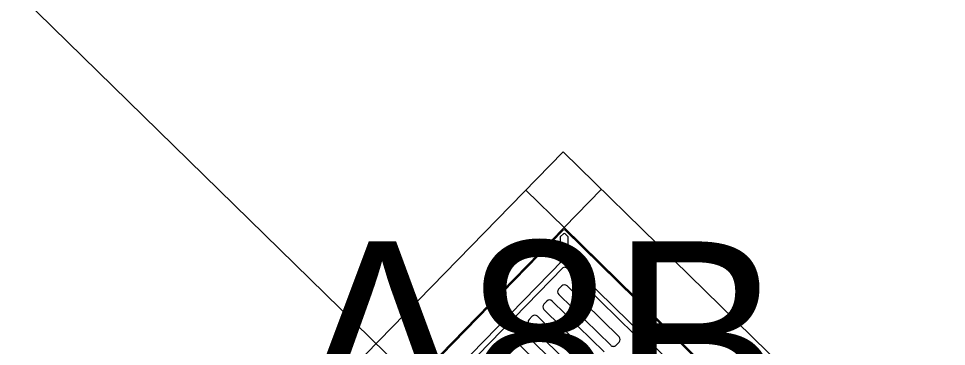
# Model space of a CAD drawing. Extents: x 2252703 to 2264864, y 13787568 to 13790989.
# Drawn here: x 2254033 to 2254041.66, y 13789805.87 to 13789808.92 of the extents above; entities that cross this region are included whole.
import ezdxf

# ---------------------------------------------------------------- set-up
doc = ezdxf.new("R2010")
doc.units = 0
for name, color, linetype in [('D_DRAIN_NOTES_1', 7, 'Continuous'), ('D_INLET_1', 7, 'Continuous'), ('D_PIPES_1', 7, 'Continuous')]:
    doc.layers.add(name, color=color, linetype=linetype)

msp = doc.modelspace()

# ---------------------------------------------------------------- linework, layer by layer
at = {"layer": 'D_INLET_1'}
for p, q in [((2254034.5854, 13789804.1063), (2254038.08, 13789807.6822)), ((2254038.08, 13789807.6822), (2254041.656, 13789804.1876)), ((2254037.7305, 13789807.3246), (2254038.0881, 13789806.9751)), ((2254038.4376, 13789807.3327), (2254038.0881, 13789806.9751)), ((2254035.2924, 13789804.1144), (2254038.0881, 13789806.9751)), ((2254038.0881, 13789806.9751), (2254040.9489, 13789804.1794)), ((2254039.5183, 13789805.5775), (2254038.0959, 13789806.9676)), ((2254038.0802, 13789806.9505), (2254036.6987, 13789805.5369)), ((2254038.0806, 13789806.9178), (2254038.0544, 13789806.891)), ((2254038.057, 13789806.6688), (2254038.0544, 13789806.891)), ((2254039.5103, 13789805.5692), (2254038.0966, 13789806.9507)), ((2254038.1238, 13789806.8918), (2254038.097, 13789806.918)), ((2254038.1238, 13789806.8918), (2254038.1263, 13789806.6696)), ((2254038.0753, 13789806.6726), (2254036.8351, 13789805.4036)), ((2254039.3769, 13789805.4328), (2254038.108, 13789806.6729)), ((2254038.0761, 13789806.599), (2254036.8723, 13789805.3672)), ((2254039.3406, 13789805.3956), (2254038.1088, 13789806.5994)), ((2254038.0658, 13789806.4313), (2254038.0368, 13789806.4016)), ((2254038.6005, 13789805.9572), (2254038.1148, 13789806.4319)), ((2254037.9277, 13789806.29), (2254037.8987, 13789806.2604)), ((2254038.4624, 13789805.816), (2254037.9768, 13789806.2906)), ((2254038.523, 13789805.878), (2254038.0374, 13789806.3526)), ((2254038.385, 13789805.7367), (2254037.8993, 13789806.2113)), ((2254037.7897, 13789806.1488), (2254037.7607, 13789806.1191)), ((2254038.3244, 13789805.6747), (2254037.8387, 13789806.1493)), ((2254038.2469, 13789805.5954), (2254037.7612, 13789806.0701)), ((2254037.6516, 13789806.0075), (2254037.6226, 13789805.9778)), ((2254038.1089, 13789805.4542), (2254037.6232, 13789805.9288)), ((2254038.1863, 13789805.5334), (2254037.7006, 13789806.0081)), ((2254038.6011, 13789805.9082), (2254038.5721, 13789805.8785))]:
    msp.add_line(p, q, dxfattribs=at)
for centre, radius, start, end in [((2254038.0883, 13789806.9588), 0.0116, 45.65877, 135.65877), ((2254038.0885, 13789806.9425), 0.0116, 45.65877, 135.65877), ((2254038.0889, 13789806.9098), 0.0116, 45.65877, 135.65877), ((2254038.0339, 13789806.6686), 0.0231, 315.65877, 0.65877), ((2254038.0918, 13789806.6564), 0.0231, 45.65877, 135.65877), ((2254038.1494, 13789806.6699), 0.0231, 180.65877, 225.65877), ((2254038.0926, 13789806.5828), 0.0231, 45.65877, 135.65877), ((2254038.0616, 13789806.3774), 0.0347, 135.65877, 225.65877), ((2254038.0906, 13789806.4071), 0.0347, 45.65877, 135.65877), ((2254037.9525, 13789806.2658), 0.0347, 45.65877, 135.65877), ((2254037.9235, 13789806.2361), 0.0347, 135.65877, 225.65877), ((2254037.7855, 13789806.0949), 0.0347, 135.65877, 225.65877), ((2254037.8145, 13789806.1245), 0.0347, 45.65877, 135.65877), ((2254037.6764, 13789805.9833), 0.0347, 45.65877, 135.65877), ((2254037.6474, 13789805.9536), 0.0347, 135.65877, 225.65877), ((2254038.5763, 13789805.9324), 0.0347, 315.65877, 45.65877), ((2254037.5383, 13789805.842), 0.0347, 45.65877, 135.65877), ((2254038.5473, 13789805.9028), 0.0347, 225.65877, 315.65877)]:
    msp.add_arc(centre, radius, start, end, dxfattribs=at)
at = {"layer": 'D_PIPES_1'}
msp.add_line((2254036.6903, 13789805.5448), (2253994.1364, 13789847.1312), dxfattribs=at)

# ---------------------------------------------------------------- texts
at = {"layer": 'D_DRAIN_NOTES_1'}
msp.add_text('A8B', height=1.8, dxfattribs=at).set_placement((2254035.5842, 13789805.047))

doc.saveas('drawing.dxf')
